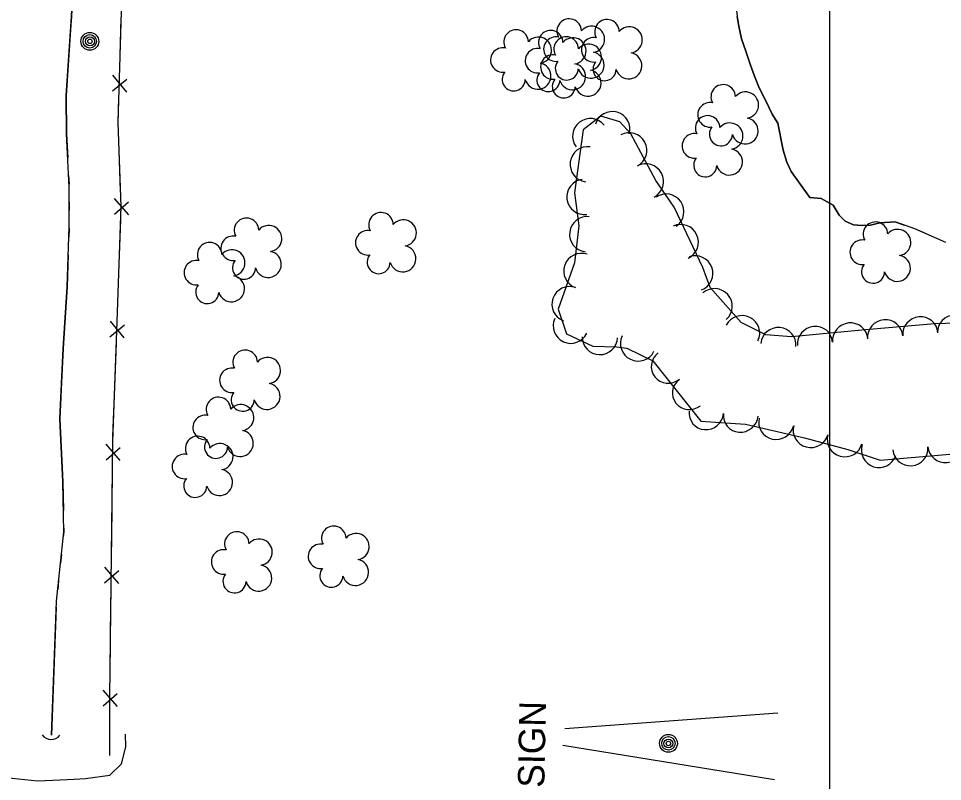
# Model space of a CAD drawing. Extents: x 591954 to 597000, y 198576 to 213500.
# Drawn here: x 594316.3 to 594525.5, y 209321.9 to 209494.8 of the extents above; entities that cross this region are included whole.
import ezdxf

# ---------------------------------------------------------------- set-up
doc = ezdxf.new("R2010")
doc.units = 0
for name, color, linetype in [('Level 10', 7, 'Continuous'), ('Level 14', 7, 'Continuous'), ('Level 15', 7, 'Continuous'), ('Level 17', 7, 'Continuous'), ('Level 18', 7, 'Continuous'), ('Level 19', 7, 'Continuous')]:
    doc.layers.add(name, color=color, linetype=linetype)

msp = doc.modelspace()

# ---------------------------------------------------------------- linework, layer by layer
at = {"layer": 'Level 10'}
msp.add_line((594500, 208500), (594500, 210000), dxfattribs=at)
at = {"layer": 'Level 14'}
for points in [[(594488.22, 209337.42), (594439.98, 209333.86)], [(594439.53, 209330.13), (594487.43, 209322.38)]]:
    msp.add_lwpolyline(points, dxfattribs=at)
for centre, radius in [((594332.43, 209489.6), 2.02), ((594332.42, 209489.6), 1.52), ((594332.46, 209489.6), 1.01), ((594332.45, 209489.61), 0.502), ((594463.43, 209330.54), 2.02), ((594463.42, 209330.55), 1.52), ((594463.43, 209330.51), 1.01), ((594463.43, 209330.52), 0.502)]:
    msp.add_circle(centre, radius, dxfattribs=at)
at = {"layer": 'Level 15'}
for p, q in [((594340.77, 209478.09), (594337.64, 209481.91)), ((594337.53, 209478.36), (594340.79, 209481.06)), ((594337.99, 209450.48), (594341.18, 209453.25)), ((594341.25, 209450.3), (594338.01, 209454.02)), ((594336.99, 209422.68), (594340.26, 209425.36)), ((594340.22, 209422.4), (594337.12, 209426.23)), ((594339.32, 209394.6), (594336.13, 209398.35)), ((594336.09, 209394.8), (594339.29, 209397.56)), ((594335.76, 209366.94), (594338.97, 209369.7)), ((594339, 209366.74), (594335.8, 209370.49)), ((594335.46, 209339.07), (594338.64, 209341.86)), ((594338.69, 209338.89), (594335.47, 209342.62))]:
    msp.add_line(p, q, dxfattribs=at)
for points in [[(594336.96, 209327.78), (594336.96, 209340.99), (594337.63, 209398.96), (594338.69, 209428.24), (594339.51, 209452.23), (594338.81, 209471.16), (594339.67, 209498.97), (594340.18, 209520.08), (594340.09, 209539.05), (594340.64, 209564.6)], [(594339.2, 209483.56), (594339.54, 209494.88)], [(594338.96, 209467.03), (594338.81, 209471.16), (594338.99, 209476.99)], [(594339.38, 209455.72), (594338.96, 209467.03)], [(594339.07, 209439.19), (594339.41, 209449.14)], [(594338.68, 209427.88), (594338.69, 209428.24), (594339.07, 209439.19)], [(594338.08, 209411.35), (594338.44, 209421.3)], [(594337.67, 209400.04), (594338.08, 209411.35)], [(594337.45, 209383.5), (594337.57, 209393.45)], [(594337.32, 209372.18), (594337.45, 209383.5)], [(594337.13, 209355.64), (594337.25, 209365.6)], [(594337, 209344.32), (594337.13, 209355.64)], [(594336.96, 209327.78), (594336.96, 209337.74)]]:
    msp.add_lwpolyline(points, dxfattribs=at)
msp.add_arc((594323.69, 209333.92), 2.5, 215.3526, 321.5922, dxfattribs=at)
at = {"layer": 'Level 17'}
msp.add_lwpolyline([(594300.47, 209333.11), (594304.99, 209327.91), (594306.44, 209326.08), (594309.62, 209323.67), (594312.05, 209322.71), (594314.83, 209322.62), (594320.55, 209322.07), (594324.05, 209322.23), (594328.85, 209322.42), (594331.43, 209322.56), (594336.93, 209323.3), (594339.58, 209325.92), (594340.55, 209329.75), (594340.48, 209332.64)], dxfattribs=at)
at = {"layer": 'Level 18'}
msp.add_lwpolyline([(594533.71, 209425.88), (594523.7, 209425.59), (594507.19, 209424.19), (594491.26, 209422.63), (594485.51, 209423.14), (594479.92, 209425.92), (594472.91, 209433.86), (594471.25, 209438.36), (594464.76, 209452.05), (594460.57, 209458.09), (594454.92, 209468.64), (594452.42, 209471.4), (594448.13, 209472.66), (594444.09, 209469.52), (594443.36, 209464.14), (594442.18, 209455.26), (594443.16, 209447.82), (594442.14, 209439.43), (594438.43, 209428.91), (594440.34, 209423.3), (594446.3, 209420.55), (594451.65, 209420.38), (594454.02, 209420.05), (594459.89, 209417.19), (594470.79, 209403.57), (594480.85, 209402.83), (594494.24, 209399.74), (594504.04, 209397.11), (594511.39, 209394.72), (594529.76, 209396.32)], dxfattribs=at)
for centre, radius, start, end in [((594440.96, 209491.92), 2.78, 1.3946, 209.1675), ((594449.51, 209491.78), 2.78, 1.3946, 209.1675), ((594428.94, 209489.45), 2.78, 1.3946, 209.1675), ((594446.01, 209490.06), 2.97, 278.4237, 139.6575), ((594454.55, 209489.92), 2.97, 278.4237, 139.6575), ((594433.98, 209487.6), 2.97, 278.4237, 139.6575), ((594436.78, 209489.3), 2.78, 1.3946, 209.1675), ((594437.96, 209487.84), 2.78, 78.0716, 279.0826), ((594440.27, 209487.86), 2.78, 1.3946, 209.1675), ((594441.82, 209487.44), 2.97, 278.4237, 139.6575), ((594446.51, 209487.7), 2.78, 78.0716, 279.0826), ((594425.94, 209485.38), 2.78, 78.0716, 279.0826), ((594433.78, 209485.22), 2.78, 78.0716, 279.0826), ((594445.32, 209486), 2.97, 278.4237, 139.6575), ((594437.27, 209483.78), 2.78, 78.0716, 279.0826), ((594445.89, 209484.21), 2.97, 196.0745, 79.0477), ((594454.44, 209484.07), 2.97, 196.0745, 79.0477), ((594433.87, 209481.74), 2.97, 196.0745, 79.0477), ((594440.42, 209483.44), 2.61, 140.7797, 358.7123), ((594441.71, 209481.59), 2.97, 196.0745, 79.0477), ((594448.97, 209483.3), 2.61, 140.7797, 358.7123), ((594428.4, 209480.98), 2.61, 140.7797, 358.7123), ((594436.24, 209480.82), 2.61, 140.7797, 358.7123), ((594445.2, 209480.15), 2.97, 196.0745, 79.0477), ((594439.74, 209479.38), 2.61, 140.7797, 358.7123), ((594475.84, 209477.02), 2.78, 1.3946, 209.1675), ((594480.88, 209475.17), 2.97, 278.4237, 139.6575), ((594472.84, 209472.95), 2.78, 78.0716, 279.0826), ((594472.3, 209469.99), 2.78, 1.3946, 209.1675), ((594480.77, 209469.31), 2.97, 196.0745, 79.0477), ((594475.3, 209468.55), 2.61, 140.7797, 358.7123), ((594477.34, 209468.14), 2.97, 278.4237, 139.6575), ((594469.3, 209465.92), 2.78, 78.0716, 279.0826), ((594477.23, 209462.28), 2.97, 196.0745, 79.0477), ((594471.76, 209461.52), 2.61, 140.7797, 358.7123), ((594398.35, 209448.05), 2.78, 1.3946, 209.1675), ((594367.88, 209446.79), 2.78, 1.3946, 209.1675), ((594403.4, 209446.19), 2.97, 278.4237, 139.6575), ((594510.31, 209445.9), 2.78, 1.3946, 209.1675), ((594372.92, 209444.93), 2.97, 278.4237, 139.6575), ((594395.35, 209443.97), 2.78, 78.0716, 279.0826), ((594515.35, 209444.04), 2.97, 278.4237, 139.6575), ((594359.55, 209441.27), 2.78, 1.3946, 209.1675), ((594364.88, 209442.71), 2.78, 78.0716, 279.0826), ((594507.31, 209441.82), 2.78, 78.0716, 279.0826), ((594364.59, 209439.41), 2.97, 278.4237, 139.6575), ((594372.81, 209439.08), 2.97, 196.0745, 79.0477), ((594403.28, 209440.34), 2.97, 196.0745, 79.0477), ((594356.55, 209437.19), 2.78, 78.0716, 279.0826), ((594367.34, 209438.31), 2.61, 140.7797, 358.7123), ((594397.82, 209439.57), 2.61, 140.7797, 358.7123), ((594515.24, 209438.19), 2.97, 196.0745, 79.0477), ((594509.77, 209437.42), 2.61, 140.7797, 358.7123), ((594364.48, 209433.56), 2.97, 196.0745, 79.0477), ((594359.01, 209432.79), 2.61, 140.7797, 358.7123), ((594367.59, 209416.88), 2.78, 1.3946, 209.1675), ((594372.64, 209415.02), 2.97, 278.4237, 139.6575), ((594364.59, 209412.8), 2.78, 78.0716, 279.0826), ((594372.52, 209409.17), 2.97, 196.0745, 79.0477), ((594361.54, 209406.2), 2.78, 1.3946, 209.1675), ((594367.06, 209408.41), 2.61, 140.7797, 358.7123), ((594366.58, 209404.34), 2.97, 278.4237, 139.6575), ((594358.54, 209402.12), 2.78, 78.0716, 279.0826), ((594356.84, 209397.36), 2.78, 1.3946, 209.1675), ((594366.47, 209398.49), 2.97, 196.0745, 79.0477), ((594361, 209397.72), 2.61, 140.7797, 358.7123), ((594361.88, 209395.5), 2.97, 278.4237, 139.6575), ((594353.84, 209393.28), 2.78, 78.0716, 279.0826), ((594361.77, 209389.65), 2.97, 196.0745, 79.0477), ((594356.3, 209388.88), 2.61, 140.7797, 358.7123), ((594387.65, 209377), 2.78, 1.3946, 209.1675), ((594365.72, 209375.72), 2.78, 1.3946, 209.1675), ((594392.7, 209375.14), 2.97, 278.4237, 139.6575), ((594370.76, 209373.87), 2.97, 278.4237, 139.6575), ((594384.65, 209372.92), 2.78, 78.0716, 279.0826), ((594362.72, 209371.65), 2.78, 78.0716, 279.0826), ((594370.65, 209368.01), 2.97, 196.0745, 79.0477), ((594392.58, 209369.29), 2.97, 196.0745, 79.0477), ((594365.18, 209367.25), 2.61, 140.7797, 358.7123), ((594387.11, 209368.52), 2.61, 140.7797, 358.7123)]:
    msp.add_arc(centre, radius, start, end, dxfattribs=at)
for centre, major_axis, ratio, start_param, end_param in [((594450.73, 209469.74), (3.88, -0.96), 0.988202, 6.239467, 9.380792), ((594445.7, 209468.15), (3.13, 2.49), 0.988592, 6.270332, 9.411657), ((594454.55, 209464.9), (2.05, -3.43), 0.998517, 6.237272, 9.378597), ((594445.15, 209461.74), (0.36, 3.98), 0.998669, 6.240003, 9.381328), ((594458.33, 209457.85), (2.05, -3.43), 0.998517, 6.237272, 9.378597), ((594444.41, 209454.36), (-0.53, 3.97), 0.999977, 0, 3.141325), ((594462.93, 209451.02), (2.28, -3.29), 0.997369, 0.000134, 3.141459), ((594445.04, 209445.9), (0.29, 3.99), 0.998763, 6.235749, 9.377074), ((594466.21, 209444.11), (1.92, -3.51), 0.998926, 6.226309, 9.367634), ((594443.71, 209437.59), (2.88, 2.77), 0.99562, 0.467186, 3.608511), ((594469.51, 209437.03), (0.88, -3.9), 0.999499, 0.132347, 3.273673), ((594441.04, 209430.06), (2.88, 2.77), 0.99562, 0.467186, 3.608511), ((594473.89, 209429.6), (3.48, -1.97), 0.995481, 5.949236, 9.090561), ((594480.11, 209423.51), (3.95, -0.63), 0.989583, 5.978518, 9.119843), ((594520.46, 209423.24), (3.71, 1.5), 0.984141, 5.979648, 9.120973), ((594528.33, 209423.66), (3.92, 0.8), 0.985293, 6.107168, 9.248493), ((594441.32, 209425.13), (-3.86, 1.04), 0.989807, 6.111552, 9.252877), ((594496.63, 209421.08), (3.52, 1.9), 0.982892, 5.880154, 9.021479), ((594504.57, 209421.86), (3.52, 1.9), 0.982892, 5.880154, 9.021479), ((594512.5, 209422.57), (3.71, 1.5), 0.984141, 5.979648, 9.120973), ((594488.31, 209420.82), (3.99, 0.22), 0.98612, 6.136659, 9.277985), ((594447.92, 209422.56), (-3.99, -0.27), 0.985886, 6.18275, 9.324075), ((594456.55, 209421.12), (-3.77, 1.35), 0.990235, 6.173307, 9.314632), ((594463.51, 209416.01), (-3.69, -1.54), 0.953524, 4.978856, 8.120181), ((594468.29, 209410.03), (-3.69, -1.54), 0.953524, 4.978856, 8.120181), ((594472.02, 209405.55), (-2.75, -2.91), 0.96429, 5.378334, 8.519659), ((594479.83, 209404.97), (-2.75, -2.91), 0.96429, 5.378334, 8.519659), ((594487.86, 209403.34), (-3.75, -1.4), 0.98216, 5.691103, 8.832428), ((594495.65, 209401.51), (-3.88, 0.96), 0.987961, 6.264209, 9.405534), ((594503.37, 209399.43), (-3.88, 0.96), 0.987961, 6.264209, 9.405534), ((594511.1, 209396.99), (-3.85, 1.08), 0.988551, 6.240444, 9.381769), ((594526.17, 209398.08), (-3.99, -0.22), 0.985523, 0.032125, 3.17345), ((594518.2, 209397.38), (-3.99, -0.22), 0.985523, 0.032125, 3.17345)]:
    msp.add_ellipse(centre, major_axis=major_axis, ratio=ratio, start_param=start_param, end_param=end_param, dxfattribs=at)
at = {"layer": 'Level 19'}
for points in [[(594323.74, 209332.41), (594324.88, 209362.75), (594326.52, 209378.44), (594326.3, 209389.77), (594325.63, 209404.11), (594326.41, 209420.04), (594327.26, 209433.96), (594327.75, 209447.62), (594327.76, 209456.57), (594327.12, 209468.67), (594327.05, 209477.33), (594328.29, 209495.25), (594328.63, 209503.14), (594328.63, 209512.28), (594328.58, 209519.07), (594328.61, 209529.19), (594329.84, 209540.46), (594330.26, 209545.5), (594330.53, 209550.76), (594330.91, 209558.84), (594330.78, 209563.61), (594330.72, 209567.17), (594330.62, 209569.83)], [(594328.58, 209521.17), (594328.58, 209519.07), (594328.63, 209512.28), (594328.63, 209503.14), (594328.29, 209495.25), (594328.07, 209492.18)], [(594477.22, 209508.61), (594477.32, 209508.54), (594479.31, 209507.36), (594479.8, 209506.15), (594479.74, 209505.61), (594478.42, 209501.15), (594478.67, 209497.96), (594479.02, 209495.24), (594479.35, 209493.01), (594479.96, 209490.18), (594480.96, 209487.4), (594481.98, 209484.21), (594482.9, 209481.7)], [(594482.9, 209481.7), (594481.98, 209484.21), (594480.96, 209487.4), (594479.96, 209490.18), (594479.35, 209493.01), (594479.02, 209495.24)], [(594328.07, 209492.18), (594327.05, 209477.33), (594327.12, 209468.67), (594327.41, 209463.23)], [(594526.24, 209444.03), (594519.25, 209447.15), (594514.8, 209448.7), (594511.32, 209448.48), (594509.17, 209447.96), (594507.17, 209447.87), (594505.37, 209448.05), (594503.45, 209448.85), (594502.09, 209450.21), (594500.72, 209452.45), (594498.01, 209453.98), (594495.44, 209454.21), (594491.19, 209460.15), (594490.21, 209462.23), (594489.4, 209464.97), (594488.21, 209471.04), (594486.92, 209473.1), (594485.41, 209476.29), (594484.01, 209479.1), (594482.9, 209481.7)], [(594482.9, 209481.7), (594484.01, 209479.1), (594485.41, 209476.29), (594486.92, 209473.1), (594488.21, 209471.04), (594489.4, 209464.97), (594490.21, 209462.23), (594491.19, 209460.15), (594492.52, 209458.29)], [(594327.62, 209459.23), (594327.73, 209457.23)], [(594492.52, 209458.29), (594495.44, 209454.21), (594498.01, 209453.98), (594500.72, 209452.45), (594502.09, 209450.21), (594503.45, 209448.85), (594505.37, 209448.05), (594507.17, 209447.87), (594509.17, 209447.96), (594511.32, 209448.48), (594514.8, 209448.7), (594516.83, 209447.99)], [(594327.76, 209453.24), (594327.76, 209451.24)], [(594327.74, 209447.24), (594327.67, 209445.24)], [(594520.57, 209446.56), (594522.39, 209445.75)], [(594327.52, 209441.24), (594327.26, 209433.96), (594326.41, 209420.04), (594326.03, 209412.28)], [(594326.03, 209412.28), (594325.63, 209404.11), (594326.3, 209389.77), (594326.43, 209383.31)], [(594326.51, 209379.31), (594326.52, 209378.44), (594326.4, 209377.31)], [(594325.99, 209373.33), (594325.78, 209371.35)], [(594325.36, 209367.37), (594325.16, 209365.38)], [(594324.83, 209361.39), (594323.74, 209332.41)]]:
    msp.add_lwpolyline(points, dxfattribs=at)

# ---------------------------------------------------------------- texts
at = {"layer": 'Level 14'}
msp.add_text('SIGN', height=6, rotation=88.8789, dxfattribs=at).set_placement((594435.32, 209320.44))

doc.saveas('drawing.dxf')
